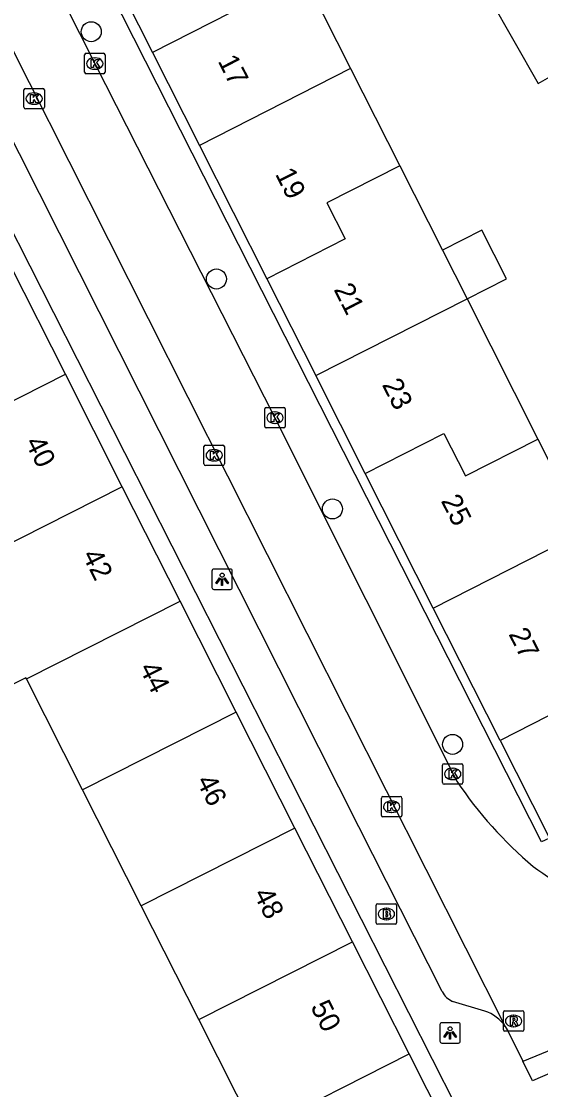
# Model space of a CAD drawing. Extents: x 162347 to 162868, y 381221 to 381813.
# Drawn here: x 162467.9 to 162493.3, y 381521.1 to 381573.3 of the extents above; entities that cross this region are included whole.
import ezdxf

# ---------------------------------------------------------------- set-up
doc = ezdxf.new("R2010")
doc.units = 0
for name, color, linetype in [('IMGEO_Boom', 7, 'Continuous'), ('IMGEO_Brandkraan', 7, 'Continuous'), ('IMGEO_Kolk', 7, 'Continuous'), ('IMGEO_Lichtpunt', 7, 'Continuous'), ('IMGEO_Pand', 7, 'Continuous'), ('IMGEO_Pand_nummerreeks', 7, 'Continuous'), ('IMGEO_Rijbaan_lokaal_open', 7, 'Continuous'), ('IMGEO_Rioolput', 7, 'Continuous'), ('IMGEO_Voetpad_open', 7, 'Continuous')]:
    doc.layers.add(name, color=color, linetype=linetype)

msp = doc.modelspace()

# ---------------------------------------------------------------- linework, layer by layer
at = {"layer": 'IMGEO_Boom'}
for centre in [(162471.316, 381572.822), (162477.439, 381560.733), (162483.115, 381549.492), (162488.992, 381537.984)]:
    msp.add_circle(centre, 0.489, dxfattribs=at)
at = {"layer": 'IMGEO_Brandkraan'}
for p, q in [((162485.33, 381530.191), (162486.182, 381530.191)), ((162485.255, 381529.265), (162485.255, 381530.117)), ((162485.743, 381529.971), (162485.768, 381529.971)), ((162486.256, 381530.117), (162486.256, 381529.265)), ((162486.182, 381529.191), (162485.33, 381529.191)), ((162485.766, 381529.411), (162485.741, 381529.411))]:
    msp.add_line(p, q, dxfattribs=at)
for points in [[(162485.33, 381530.191), (162486.182, 381530.191)], [(162485.255, 381529.265), (162485.255, 381530.117)], [(162485.603, 381529.891), (162485.603, 381529.491), (162485.816, 381529.491)], [(162485.834, 381529.891), (162485.603, 381529.891)], [(162485.782, 381529.81), (162485.728, 381529.81), (162485.728, 381529.734)], [(162485.728, 381529.734), (162485.781, 381529.734)], [(162485.79, 381529.658), (162485.728, 381529.658), (162485.728, 381529.577)], [(162486.256, 381530.117), (162486.256, 381529.265)], [(162486.182, 381529.191), (162485.33, 381529.191)], [(162485.728, 381529.577), (162485.79, 381529.577)]]:
    msp.add_lwpolyline(points, dxfattribs=at)
for centre, radius, start, end in [((162485.332, 381530.115), 0.0765, 91.552, 178.448), ((162485.332, 381530.115), 0.0765, 91.552, 178.448), ((162486.18, 381530.115), 0.0765, 1.552, 88.448), ((162486.18, 381530.115), 0.0765, 1.552, 88.448), ((162485.783, 381529.772), 0.0379, 267.8285, 90.9355), ((162485.791, 381529.617), 0.0404, 269.8759, 90.5077), ((162485.838, 381529.746), 0.145, 59.4692, 91.5367), ((162485.863, 381529.793), 0.0922, 285.5137, 58.1501), ((162485.868, 381529.601), 0.105, 301.3115, 78.989), ((162485.332, 381529.267), 0.0765, 181.552, 268.448), ((162485.332, 381529.267), 0.0765, 181.552, 268.448), ((162485.822, 381529.742), 0.251, 268.6676, 293.5347), ((162486.18, 381529.267), 0.0765, 271.552, 358.448), ((162486.18, 381529.267), 0.0765, 271.552, 358.448)]:
    msp.add_arc(centre, radius, start, end, dxfattribs=at)
for centre, major_axis, ratio, start_param, end_param in [((162485.742, 381529.691), (-0.387, 0.002), 0.722429, 4.712389, 7.853982), ((162485.767, 381529.691), (-0.39, 0.002), 0.717154, 1.570796, 4.712389)]:
    msp.add_ellipse(centre, major_axis=major_axis, ratio=ratio, start_param=start_param, end_param=end_param, dxfattribs=at)
at = {"layer": 'IMGEO_Kolk'}
for p, q in [((162470.989, 381570.839), (162470.989, 381571.691)), ((162471.064, 381571.765), (162471.916, 381571.765)), ((162471.477, 381571.545), (162471.502, 381571.545)), ((162471.99, 381571.691), (162471.99, 381570.839)), ((162471.5, 381570.985), (162471.475, 381570.985)), ((162471.916, 381570.765), (162471.064, 381570.765)), ((162468.023, 381569.125), (162468.023, 381569.977)), ((162468.098, 381570.051), (162468.95, 381570.051)), ((162468.511, 381569.831), (162468.536, 381569.831)), ((162469.024, 381569.977), (162469.024, 381569.125)), ((162468.95, 381569.051), (162468.098, 381569.051)), ((162468.534, 381569.271), (162468.509, 381569.271)), ((162479.803, 381553.528), (162479.803, 381554.38)), ((162479.878, 381554.454), (162480.73, 381554.454)), ((162480.291, 381554.234), (162480.316, 381554.234)), ((162480.804, 381554.38), (162480.804, 381553.528)), ((162480.314, 381553.674), (162480.289, 381553.674)), ((162480.73, 381553.454), (162479.878, 381553.454)), ((162476.905, 381552.616), (162477.757, 381552.616)), ((162476.83, 381551.69), (162476.83, 381552.542)), ((162477.318, 381552.396), (162477.343, 381552.396)), ((162477.831, 381552.542), (162477.831, 381551.69)), ((162477.757, 381551.616), (162476.905, 381551.616)), ((162477.341, 381551.836), (162477.316, 381551.836)), ((162488.5, 381536.112), (162488.5, 381536.964)), ((162488.575, 381537.038), (162489.427, 381537.038)), ((162489.501, 381536.964), (162489.501, 381536.112)), ((162488.988, 381536.818), (162489.013, 381536.818)), ((162489.427, 381536.038), (162488.575, 381536.038)), ((162489.011, 381536.258), (162488.986, 381536.258)), ((162485.508, 381534.509), (162485.508, 381535.361)), ((162485.583, 381535.435), (162486.435, 381535.435)), ((162486.509, 381535.361), (162486.509, 381534.509)), ((162485.996, 381535.215), (162486.021, 381535.215)), ((162486.435, 381534.435), (162485.583, 381534.435)), ((162486.019, 381534.655), (162485.994, 381534.655))]:
    msp.add_line(p, q, dxfattribs=at)
for points in [[(162470.989, 381570.839), (162470.989, 381571.691)], [(162471.064, 381571.765), (162471.916, 381571.765)], [(162471.31, 381571.465), (162471.433, 381571.465), (162471.433, 381571.314), (162471.563, 381571.465), (162471.727, 381571.465), (162471.581, 381571.314), (162471.734, 381571.065), (162471.582, 381571.065), (162471.497, 381571.229), (162471.433, 381571.162), (162471.433, 381571.065), (162471.31, 381571.065), (162471.31, 381571.465)], [(162471.99, 381571.691), (162471.99, 381570.839)], [(162471.916, 381570.765), (162471.064, 381570.765)], [(162468.023, 381569.125), (162468.023, 381569.977)], [(162468.098, 381570.051), (162468.95, 381570.051)], [(162469.024, 381569.977), (162469.024, 381569.125)], [(162468.344, 381569.751), (162468.467, 381569.751), (162468.467, 381569.6), (162468.597, 381569.751), (162468.761, 381569.751), (162468.615, 381569.6), (162468.768, 381569.351), (162468.616, 381569.351), (162468.531, 381569.515), (162468.467, 381569.448), (162468.467, 381569.351), (162468.344, 381569.351), (162468.344, 381569.751)], [(162468.95, 381569.051), (162468.098, 381569.051)], [(162479.803, 381553.528), (162479.803, 381554.38)], [(162479.878, 381554.454), (162480.73, 381554.454)], [(162480.124, 381554.154), (162480.247, 381554.154), (162480.247, 381554.003), (162480.377, 381554.154), (162480.541, 381554.154), (162480.395, 381554.003), (162480.548, 381553.754), (162480.396, 381553.754), (162480.311, 381553.918), (162480.247, 381553.851), (162480.247, 381553.754), (162480.124, 381553.754), (162480.124, 381554.154)], [(162480.804, 381554.38), (162480.804, 381553.528)], [(162480.73, 381553.454), (162479.878, 381553.454)], [(162476.905, 381552.616), (162477.757, 381552.616)], [(162476.83, 381551.69), (162476.83, 381552.542)], [(162477.151, 381552.316), (162477.274, 381552.316), (162477.274, 381552.165), (162477.404, 381552.316), (162477.568, 381552.316), (162477.422, 381552.165), (162477.575, 381551.916), (162477.423, 381551.916), (162477.338, 381552.08), (162477.274, 381552.013), (162477.274, 381551.916), (162477.151, 381551.916), (162477.151, 381552.316)], [(162477.831, 381552.542), (162477.831, 381551.69)], [(162477.757, 381551.616), (162476.905, 381551.616)], [(162488.5, 381536.112), (162488.5, 381536.964)], [(162488.575, 381537.038), (162489.427, 381537.038)], [(162489.501, 381536.964), (162489.501, 381536.112)], [(162488.821, 381536.738), (162488.944, 381536.738), (162488.944, 381536.587), (162489.074, 381536.738), (162489.238, 381536.738), (162489.092, 381536.587), (162489.245, 381536.338), (162489.093, 381536.338), (162489.008, 381536.502), (162488.944, 381536.435), (162488.944, 381536.338), (162488.821, 381536.338), (162488.821, 381536.738)], [(162489.427, 381536.038), (162488.575, 381536.038)], [(162485.508, 381534.509), (162485.508, 381535.361)], [(162485.583, 381535.435), (162486.435, 381535.435)], [(162486.509, 381535.361), (162486.509, 381534.509)], [(162485.829, 381535.135), (162485.952, 381535.135), (162485.952, 381534.984), (162486.082, 381535.135), (162486.246, 381535.135), (162486.1, 381534.984), (162486.253, 381534.735), (162486.101, 381534.735), (162486.016, 381534.899), (162485.952, 381534.832), (162485.952, 381534.735), (162485.829, 381534.735), (162485.829, 381535.135)], [(162486.435, 381534.435), (162485.583, 381534.435)]]:
    msp.add_lwpolyline(points, dxfattribs=at)
for centre, start, end in [((162471.066, 381571.689), 91.552, 178.448), ((162471.066, 381571.689), 91.552, 178.448), ((162471.914, 381571.689), 1.552, 88.448), ((162471.914, 381571.689), 1.552, 88.448), ((162471.066, 381570.841), 181.552, 268.448), ((162471.066, 381570.841), 181.552, 268.448), ((162471.914, 381570.841), 271.552, 358.448), ((162471.914, 381570.841), 271.552, 358.448), ((162468.1, 381569.975), 91.552, 178.448), ((162468.1, 381569.975), 91.552, 178.448), ((162468.948, 381569.975), 1.552, 88.448), ((162468.948, 381569.975), 1.552, 88.448), ((162468.1, 381569.127), 181.552, 268.448), ((162468.1, 381569.127), 181.552, 268.448), ((162468.948, 381569.127), 271.552, 358.448), ((162468.948, 381569.127), 271.552, 358.448), ((162479.88, 381554.378), 91.552, 178.448), ((162479.88, 381554.378), 91.552, 178.448), ((162480.728, 381554.378), 1.552, 88.448), ((162480.728, 381554.378), 1.552, 88.448), ((162479.88, 381553.53), 181.552, 268.448), ((162479.88, 381553.53), 181.552, 268.448), ((162480.728, 381553.53), 271.552, 358.448), ((162480.728, 381553.53), 271.552, 358.448), ((162476.907, 381552.54), 91.552, 178.448), ((162476.907, 381552.54), 91.552, 178.448), ((162477.755, 381552.54), 1.552, 88.448), ((162477.755, 381552.54), 1.552, 88.448), ((162476.907, 381551.692), 181.552, 268.448), ((162476.907, 381551.692), 181.552, 268.448), ((162477.755, 381551.692), 271.552, 358.448), ((162477.755, 381551.692), 271.552, 358.448), ((162488.577, 381536.962), 91.552, 178.448), ((162488.577, 381536.962), 91.552, 178.448), ((162489.425, 381536.962), 1.552, 88.448), ((162489.425, 381536.962), 1.552, 88.448), ((162488.577, 381536.114), 181.552, 268.448), ((162488.577, 381536.114), 181.552, 268.448), ((162489.425, 381536.114), 271.552, 358.448), ((162489.425, 381536.114), 271.552, 358.448), ((162485.585, 381535.359), 91.552, 178.448), ((162485.585, 381535.359), 91.552, 178.448), ((162486.433, 381535.359), 1.552, 88.448), ((162486.433, 381535.359), 1.552, 88.448), ((162485.585, 381534.511), 181.552, 268.448), ((162485.585, 381534.511), 181.552, 268.448), ((162486.433, 381534.511), 271.552, 358.448), ((162486.433, 381534.511), 271.552, 358.448)]:
    msp.add_arc(centre, 0.0765, start, end, dxfattribs=at)
for centre, major_axis, ratio, start_param, end_param in [((162471.476, 381571.265), (-0.387, 0.002), 0.722429, 4.712389, 7.853982), ((162471.501, 381571.265), (-0.39, 0.002), 0.717154, 1.570796, 4.712389), ((162468.51, 381569.551), (-0.387, 0.002), 0.722429, 4.712389, 7.853982), ((162468.535, 381569.551), (-0.39, 0.002), 0.717154, 1.570796, 4.712389), ((162480.29, 381553.954), (-0.387, 0.002), 0.722429, 4.712389, 7.853982), ((162480.315, 381553.954), (-0.39, 0.002), 0.717154, 1.570796, 4.712389), ((162477.317, 381552.116), (-0.387, 0.002), 0.722429, 4.712389, 7.853982), ((162477.342, 381552.116), (-0.39, 0.002), 0.717154, 1.570796, 4.712389), ((162488.987, 381536.538), (-0.387, 0.002), 0.722429, 4.712389, 7.853982), ((162489.012, 381536.538), (-0.39, 0.002), 0.717154, 1.570796, 4.712389), ((162485.995, 381534.935), (-0.387, 0.002), 0.722429, 4.712389, 7.853982), ((162486.02, 381534.935), (-0.39, 0.002), 0.717154, 1.570796, 4.712389)]:
    msp.add_ellipse(centre, major_axis=major_axis, ratio=ratio, start_param=start_param, end_param=end_param, dxfattribs=at)
at = {"layer": 'IMGEO_Lichtpunt'}
for p, q in [((162477.22, 381546.458), (162477.22, 381545.651)), ((162477.22, 381546.458), (162477.22, 381545.651)), ((162478.122, 381546.553), (162477.314, 381546.553)), ((162478.122, 381546.553), (162477.314, 381546.553)), ((162478.216, 381545.651), (162478.216, 381546.458)), ((162478.216, 381545.651), (162478.216, 381546.458)), ((162477.314, 381545.557), (162478.122, 381545.557)), ((162477.314, 381545.557), (162478.122, 381545.557)), ((162489.275, 381524.377), (162488.467, 381524.377)), ((162489.275, 381524.377), (162488.467, 381524.377)), ((162488.373, 381524.282), (162488.373, 381523.475)), ((162488.373, 381524.282), (162488.373, 381523.475)), ((162489.369, 381523.475), (162489.369, 381524.282)), ((162489.369, 381523.475), (162489.369, 381524.282)), ((162488.467, 381523.381), (162489.275, 381523.381)), ((162488.467, 381523.381), (162489.275, 381523.381))]:
    msp.add_line(p, q, dxfattribs=at)
for points in [[(162477.594, 381546.122), (162477.633, 381546.094), (162477.445, 381545.832), (162477.407, 381545.859), (162477.594, 381546.122)], [(162477.696, 381546.074), (162477.743, 381546.074), (162477.743, 381545.752), (162477.696, 381545.752), (162477.696, 381546.074)], [(162477.806, 381546.094), (162477.844, 381546.121), (162478.031, 381545.859), (162477.992, 381545.831), (162477.806, 381546.094)], [(162488.747, 381523.946), (162488.786, 381523.918), (162488.598, 381523.656), (162488.56, 381523.683), (162488.747, 381523.946)], [(162488.849, 381523.898), (162488.896, 381523.898), (162488.896, 381523.576), (162488.849, 381523.576), (162488.849, 381523.898)], [(162488.959, 381523.918), (162488.997, 381523.945), (162489.184, 381523.683), (162489.145, 381523.655), (162488.959, 381523.918)]]:
    msp.add_lwpolyline(points, dxfattribs=at)
for centre in [(162477.719, 381546.256), (162488.872, 381524.08)]:
    msp.add_circle(centre, 0.0994, dxfattribs=at)
for centre, start, end in [((162477.314, 381546.458), 90, 180), ((162477.314, 381546.458), 90, 180), ((162478.122, 381546.458), 0, 90), ((162478.122, 381546.458), 0, 90), ((162477.314, 381545.651), 180, 270), ((162477.314, 381545.651), 180, 270), ((162478.122, 381545.651), 270, 0), ((162478.122, 381545.651), 270, 360), ((162488.467, 381524.282), 90, 180), ((162488.467, 381524.282), 90, 180), ((162489.275, 381524.282), 0, 90), ((162489.275, 381524.282), 0, 90), ((162488.467, 381523.475), 180, 270), ((162488.467, 381523.475), 180, 270), ((162489.275, 381523.475), 270, 0), ((162489.275, 381523.475), 270, 360)]:
    msp.add_arc(centre, 0.0946, start, end, dxfattribs=at)
at = {"layer": 'IMGEO_Pand'}
for points in [[(162470.917, 381578.514), (162474.308, 381571.807)], [(162480.644, 381577.675), (162477.054, 381575.852), (162478.124, 381573.745), (162474.308, 381571.807)], [(162480.644, 381577.675), (162484.006, 381571.026)], [(162490.799, 381574.472), (162493.18, 381570.294), (162495.112, 381571.395)], [(162474.308, 381571.807), (162476.604, 381567.267)], [(162484.006, 381571.026), (162476.604, 381567.267)], [(162484.006, 381571.026), (162486.416, 381566.262)], [(162476.604, 381567.267), (162479.903, 381560.742)], [(162486.416, 381566.262), (162482.846, 381564.449), (162483.739, 381562.691), (162479.903, 381560.742)], [(162486.416, 381566.262), (162488.499, 381562.142)], [(162489.699, 381559.769), (162491.622, 381560.746), (162490.418, 381563.117), (162488.499, 381562.142)], [(162488.499, 381562.142), (162489.699, 381559.769)], [(162470.051, 381556.078), (162467.363, 381561.39)], [(162479.903, 381560.742), (162482.296, 381556.009)], [(162482.296, 381556.009), (162489.699, 381559.769)], [(162489.699, 381559.769), (162493.17, 381552.905)], [(162462.53, 381552.272), (162470.051, 381556.078)], [(162472.834, 381550.578), (162470.051, 381556.078)], [(162484.716, 381551.224), (162482.296, 381556.009)], [(162484.716, 381551.224), (162488.569, 381553.181), (162489.624, 381551.104), (162493.17, 381552.905)], [(162493.17, 381552.905), (162495.445, 381548.407)], [(162488.041, 381544.647), (162484.716, 381551.224)], [(162472.834, 381550.578), (162465.315, 381546.773)], [(162475.661, 381544.992), (162472.834, 381550.578)], [(162488.041, 381544.647), (162495.445, 381548.407)], [(162468.143, 381541.187), (162468.115, 381541.243), (162464.902, 381539.617), (162462.179, 381544.998), (162465.39, 381546.624), (162465.315, 381546.773)], [(162468.143, 381541.187), (162475.661, 381544.992)], [(162478.408, 381539.564), (162475.661, 381544.992)], [(162491.312, 381538.178), (162488.041, 381544.647)], [(162497.722, 381543.904), (162494.191, 381542.111), (162495.188, 381540.147), (162491.312, 381538.178)], [(162470.891, 381535.76), (162468.143, 381541.187)], [(162478.408, 381539.564), (162470.891, 381535.76)], [(162481.278, 381533.893), (162478.408, 381539.564)], [(162491.312, 381538.178), (162493.677, 381533.501), (162493.857, 381533.592)], [(162473.763, 381530.089), (162470.891, 381535.76)], [(162481.278, 381533.893), (162473.763, 381530.089)], [(162484.09, 381528.337), (162481.278, 381533.893)], [(162476.576, 381524.534), (162473.763, 381530.089)], [(162476.576, 381524.534), (162484.09, 381528.337)], [(162486.866, 381522.852), (162484.09, 381528.337)], [(162479.353, 381519.049), (162476.576, 381524.534)], [(162479.353, 381519.049), (162486.866, 381522.852)], [(162489.508, 381517.63), (162486.866, 381522.852)]]:
    msp.add_lwpolyline(points, dxfattribs=at)
at = {"layer": 'IMGEO_Rijbaan_lokaal_open'}
for points in [[(162463.431, 381587.185), (162464.059, 381585.948), (162471.49, 381571.265), (162480.304, 381553.954), (162489.2, 381536.187)], [(162460.5, 381585.739), (162491.571, 381524.186)], [(162491.571, 381524.186), (162491.709, 381523.952), (162492.43, 381522.496)], [(162492.43, 381522.496), (162492.451, 381522.505), (162495.827, 381523.884)]]:
    msp.add_lwpolyline(points, dxfattribs=at)
for centre, radius, start, end in [((162505.924, 381547.395), 20.132, 213.828, 229.8163), ((162499.46, 381540.729), 10.888, 233.1735, 280.848)]:
    msp.add_arc(centre, radius, start, end, dxfattribs=at)
at = {"layer": 'IMGEO_Rioolput'}
for p, q in [((162491.55, 381524.96), (162492.402, 381524.96)), ((162491.475, 381524.034), (162491.475, 381524.886)), ((162491.963, 381524.74), (162491.988, 381524.74)), ((162492.476, 381524.886), (162492.476, 381524.034)), ((162492.402, 381523.96), (162491.55, 381523.96)), ((162491.986, 381524.18), (162491.961, 381524.18))]:
    msp.add_line(p, q, dxfattribs=at)
for points in [[(162491.55, 381524.96), (162492.402, 381524.96)], [(162491.475, 381524.034), (162491.475, 381524.886)], [(162492.064, 381524.658), (162491.812, 381524.66), (162491.812, 381524.26)], [(162491.812, 381524.26), (162491.936, 381524.26), (162491.936, 381524.422), (162491.947, 381524.422)], [(162491.99, 381524.579), (162491.936, 381524.579), (162491.936, 381524.498)], [(162491.936, 381524.498), (162491.988, 381524.498)], [(162491.994, 381524.393), (162492.065, 381524.26), (162492.205, 381524.26), (162492.14, 381524.386)], [(162492.476, 381524.886), (162492.476, 381524.034)], [(162492.402, 381523.96), (162491.55, 381523.96)]]:
    msp.add_lwpolyline(points, dxfattribs=at)
for centre, radius, start, end in [((162491.552, 381524.884), 0.0765, 91.552, 178.448), ((162491.552, 381524.884), 0.0765, 91.552, 178.448), ((162492.4, 381524.884), 0.0765, 1.552, 88.448), ((162492.4, 381524.884), 0.0765, 1.552, 88.448), ((162491.946, 381524.369), 0.0533, 26.0293, 88.6989), ((162491.972, 381524.687), 0.19, 274.7715, 282.9687), ((162491.996, 381524.483), 0.0964, 77.0061, 93.1865), ((162492.01, 381524.54), 0.0378, 276.6634, 79.6772), ((162492.063, 381524.548), 0.109, 350.3612, 89.416), ((162492.061, 381524.548), 0.112, 277.5842, 350.9817), ((162492.045, 381524.333), 0.108, 29.5134, 73.7905), ((162491.552, 381524.036), 0.0765, 181.552, 268.448), ((162491.552, 381524.036), 0.0765, 181.552, 268.448), ((162492.4, 381524.036), 0.0765, 271.552, 358.448), ((162492.4, 381524.036), 0.0765, 271.552, 358.448)]:
    msp.add_arc(centre, radius, start, end, dxfattribs=at)
for centre, major_axis, ratio, start_param, end_param in [((162491.962, 381524.46), (-0.387, 0.002), 0.722429, 4.712389, 7.853982), ((162491.987, 381524.46), (-0.39, 0.002), 0.717154, 1.570796, 4.712389)]:
    msp.add_ellipse(centre, major_axis=major_axis, ratio=ratio, start_param=start_param, end_param=end_param, dxfattribs=at)
at = {"layer": 'IMGEO_Voetpad_open'}
for points in [[(162488.481, 381525.898), (162484.409, 381533.947), (162458.021, 381586.227), (162433.476, 381634.757), (162424.757, 381651.992)], [(162493.857, 381533.592), (162493.913, 381533.481), (162493.347, 381533.215), (162453.435, 381611.809), (162453.968, 381612.034)], [(162456.714, 381584.2), (162490.31, 381518.027), (162489.593, 381517.672)], [(162490.563, 381524.947), (162488.994, 381525.415)], [(162495.827, 381523.884), (162496.291, 381522.996), (162492.902, 381521.543), (162492.43, 381522.496)]]:
    msp.add_lwpolyline(points, dxfattribs=at)
for centre, radius, start, end in [((162489.478, 381526.443), 1.136, 208.6571, 244.7934), ((162489.933, 381523.064), 1.986, 34.4049, 71.4924)]:
    msp.add_arc(centre, radius, start, end, dxfattribs=at)

# ---------------------------------------------------------------- texts
at = {"layer": 'IMGEO_Pand_nummerreeks'}
for s, rotation, p in [('17', 296.9231, (162477.486, 381571.393)), ('19', 296.9231, (162480.293, 381565.866)), ('21', 296.9231, (162483.159, 381560.223)), ('23', 296.9231, (162485.523, 381555.568)), ('40', 296.842, (162468.06, 381552.747)), ('25', 296.9231, (162488.405, 381549.892)), ('42', 296.8429, (162470.851, 381547.236)), ('27', 296.9288, (162491.715, 381543.375)), ('44', 296.842, (162473.643, 381541.715)), ('46', 296.842, (162476.435, 381536.198)), ('48', 296.842, (162479.229, 381530.677)), ('50', 296.842, (162482.021, 381525.16))]:
    msp.add_text(s, height=1, rotation=rotation, dxfattribs=at).set_placement(p)

doc.saveas('drawing.dxf')
